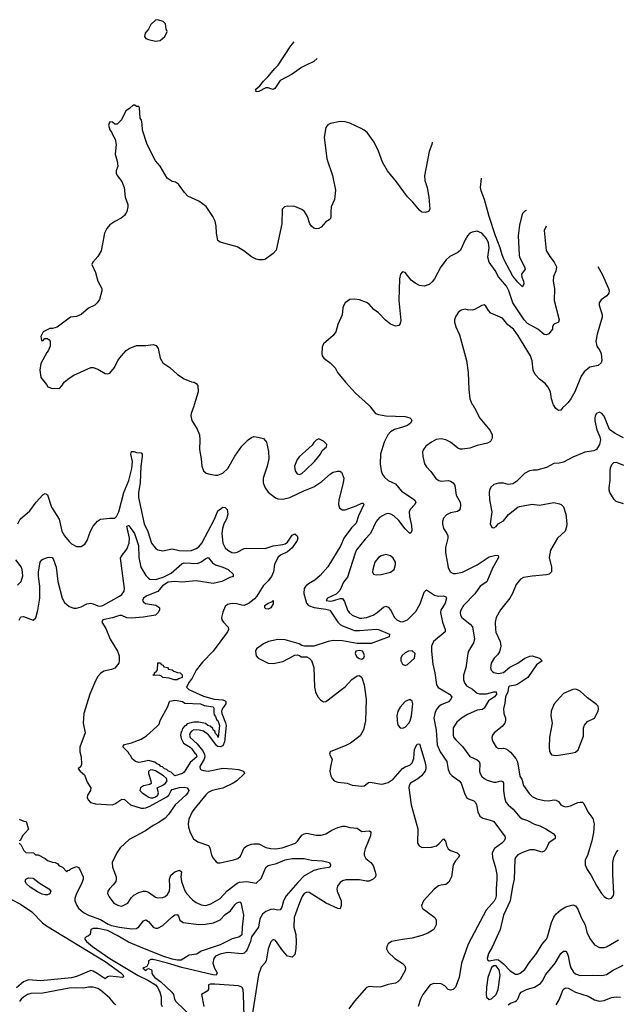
# Model space of a CAD drawing. Header units: inches. Extents: x 1173000 to 1307049, y 522583 to 678455.
# Tile 355 of 617: x 1297617 to 1302591, y 555008 to 563209. Entities that reach past the tile are written whole.
import ezdxf

# ---------------------------------------------------------------- set-up
doc = ezdxf.new("R2010")
doc.units = ezdxf.units.IN
doc.header["$MEASUREMENT"] = 0
for name, color, linetype in [('B2595', 7, 'Continuous'), ('B2596', 7, 'Continuous'), ('B3505', 7, 'Continuous'), ('B3506', 7, 'Continuous')]:
    doc.layers.add(name, color=color, linetype=linetype)

msp = doc.modelspace()

# ---------------------------------------------------------------- linework, layer by layer
at = {"layer": 'B2595', "color": 5}
for points, elevation in [([(1299073.3, 560000), (1299070.2, 559989.8), (1299046, 559930), (1299044.2, 559910), (1299053.7, 559870), (1299098.4, 559798.4), (1299115.8, 559750), (1299119.5, 559710), (1299115.3, 559630), (1299130.4, 559550), (1299135.8, 559490), (1299150, 559450.8), (1299171.8, 559431.8), (1299202.2, 559422.2), (1299250, 559415.2), (1299270, 559416.6), (1299310, 559432.6), (1299351.6, 559470), (1299410, 559572.7), (1299470, 559658), (1299523.6, 559710), (1299550, 559728.5), (1299570, 559736.3), (1299590, 559734.8), (1299650, 559721), (1299674.8, 559690), (1299691.9, 559611.9), (1299693.7, 559550), (1299680.3, 559490), (1299646.3, 559390), (1299646, 559350), (1299663.1, 559310), (1299690, 559274.4), (1299750, 559227), (1299770, 559218), (1299810, 559214.9), (1299870, 559228.1), (1299992.5, 559287.5), (1300000, 559290.5)], 1020), ([(1297601.5, 559010), (1297622, 559050), (1297702, 559118), (1297755.4, 559190), (1297810, 559250.4), (1297830, 559261.3), (1297850.2, 559250.2), (1297883.8, 559150), (1297945.7, 559050), (1297968.3, 558950), (1297990, 558910.4), (1298030, 558861.6), (1298050, 558843.8), (1298090, 558820.5), (1298130, 558820.5), (1298159.4, 558840.6), (1298178.7, 558870), (1298207.6, 558950), (1298229.6, 558990), (1298266.7, 559033.3), (1298292.6, 559047.4), (1298370, 559058), (1298410, 559057.8), (1298425.1, 559070), (1298443, 559110), (1298486.7, 559270), (1298527.4, 559370), (1298553.4, 559470), (1298556.9, 559530), (1298544.1, 559590), (1298550, 559612.2), (1298570, 559612.8), (1298590, 559604.4), (1298630, 559601.6), (1298638, 559590), (1298639.7, 559570), (1298627.5, 559490), (1298621.7, 559350), (1298607.8, 559270), (1298608.5, 559230), (1298656.3, 559010), (1298686, 558946), (1298717.3, 558850), (1298750, 558806.7), (1298770, 558793.7), (1298810, 558784.9), (1298890, 558802.3), (1298946.7, 558786.7), (1299010, 558785.3), (1299051.2, 558788.8), (1299090, 558803.7), (1299110, 558818.3), (1299136.7, 558850), (1299240.2, 559050), (1299270, 559117.3), (1299310, 559148.4), (1299330, 559146), (1299346, 559130), (1299351.4, 559090), (1299342.3, 559050), (1299320.2, 559010), (1299307.7, 558970), (1299303.7, 558930), (1299311.6, 558850), (1299330, 558809.2), (1299351.6, 558790), (1299386.4, 558770), (1299410, 558768), (1299430, 558773.7), (1299490, 558804.7), (1299510, 558808.3), (1299664.3, 558804.3), (1299730, 558825.4), (1299810, 558838), (1299830, 558843.6), (1299850, 558856.3), (1299890, 558915.1), (1299910, 558927.1), (1299931.2, 558910), (1299936.3, 558890), (1299932.1, 558870), (1299888.3, 558810), (1299850, 558775.8), (1299791.8, 558750), (1299768.3, 558730), (1299742.8, 558670), (1299733.8, 558610), (1299715.6, 558570), (1299690, 558534.9), (1299646.4, 558493.6), (1299593.8, 558406.2), (1299575.5, 558384.5), (1299530, 558348.4), (1299490, 558329.7), (1299470, 558331.2), (1299424.9, 558344.9), (1299390, 558346.6), (1299350, 558337.8), (1299330, 558320.5), (1299310, 558274.5), (1299300.2, 558230), (1299303.8, 558210), (1299315.9, 558190), (1299354.4, 558150), (1299357.1, 558130), (1299349, 558110), (1299230.7, 557949.3), (1299141.3, 557858.7), (1299088.5, 557791.5), (1299056.7, 557723.3), (1299030.6, 557690), (1299007.4, 557650), (1299028.5, 557630), (1299150, 557574.9), (1299239.1, 557550), (1299310, 557542.9), (1299330, 557536.5), (1299336.3, 557530), (1299337.3, 557510), (1299309.2, 557470.8), (1299301, 557450), (1299301.8, 557430), (1299333.5, 557353.5), (1299337.5, 557330), (1299325.4, 557194.6), (1299310, 557161), (1299290, 557151.1), (1299270, 557154.3), (1299260.6, 557160.6), (1299191.3, 557251.3), (1299150, 557281.7), (1299112.5, 557292.5), (1299070, 557293.5), (1299050, 557284.2), (1299037.4, 557270), (1299031.8, 557250), (1299039, 557230), (1299098.2, 557178.2), (1299140.8, 557120.8), (1299157.9, 557090), (1299160.3, 557070), (1299155.8, 557050), (1299120.5, 556990), (1299121.9, 556970), (1299130, 556962.1), (1299150, 556954.6), (1299190, 556948.4), (1299310, 556974.9), (1299390, 556970.3), (1299442.3, 556962.3), (1299484.7, 556950), (1299493, 556930), (1299427.6, 556870), (1299396.5, 556850), (1299310.5, 556809.5), (1299222, 556790), (1299190, 556771.2), (1299170, 556752.9), (1299068.7, 556631.3), (1299056, 556610), (1299028.9, 556550), (1299022, 556510), (1299023.8, 556483.8), (1299038.3, 556438.3), (1299065.7, 556385.7), (1299102, 556362), (1299190.4, 556330), (1299201.3, 556310), (1299217, 556250), (1299230, 556225.5), (1299255.4, 556195.4), (1299270, 556187), (1299290, 556185.7), (1299399, 556210), (1299436.4, 556223.6), (1299457, 556243), (1299490, 556312), (1299511.6, 556328.4), (1299550, 556340.7), (1299570, 556345), (1299610, 556343.9), (1299670, 556314.7), (1299710, 556305.6), (1299750, 556302.5), (1299806, 556310), (1299917.7, 556350), (1299934.3, 556365.7), (1299970, 556416.1), (1299990, 556429), (1300000, 556431)], 980), ([(1300000, 559614.3), (1299950, 559569.7), (1299930, 559544.7), (1299909.3, 559490), (1299912.7, 559452.7), (1299930, 559426.4), (1299950, 559421.7), (1299970, 559428), (1300000, 559457.2)], 1040), ([(1297612.7, 558207.3), (1297622.9, 558230), (1297630, 558236.4), (1297650, 558238.9), (1297730, 558206.3), (1297752.9, 558227.1), (1297770, 558290.6), (1297785.7, 558390), (1297785.9, 558490), (1297773.4, 558570), (1297773.4, 558610), (1297788.6, 558690), (1297801.5, 558710), (1297810, 558715.4), (1297850, 558729.6), (1297870, 558732), (1297888.4, 558728.4), (1297898, 558718), (1297921.5, 558650), (1297936.4, 558530), (1297971.1, 558391.1), (1297990, 558354.9), (1298030, 558321.3), (1298070, 558308.5), (1298090, 558307), (1298130, 558318), (1298177.1, 558342.9), (1298210, 558349.1), (1298230, 558344.9), (1298270, 558325.8), (1298290, 558324.7), (1298310, 558331), (1298450, 558406.6), (1298470, 558421.5), (1298489.8, 558450), (1298491.1, 558470), (1298457.3, 558722.7), (1298462.7, 558737.3), (1298510, 558798.9), (1298529.9, 558850), (1298532.7, 558890), (1298509.9, 558990), (1298523.3, 558996.7), (1298530, 558997.1), (1298538, 558978), (1298575.4, 558930), (1298609, 558830), (1298610.6, 558730), (1298628.6, 558648.6), (1298670, 558580.3), (1298690, 558557.8), (1298703.8, 558550), (1298750, 558546), (1298815, 558565), (1298880.6, 558599.4), (1298970, 558676.3), (1298990, 558683.8), (1299099.4, 558680.6), (1299130, 558693.5), (1299170, 558722.3), (1299190, 558728.2), (1299226, 558686), (1299249.3, 558669.3), (1299310.8, 558650), (1299356.3, 558630), (1299398, 558590), (1299398, 558570), (1299370, 558562.9), (1299302.8, 558530), (1299230, 558512.8), (1299090, 558535.6), (1298970, 558523.7), (1298910, 558530.9), (1298856.5, 558523.5), (1298807.1, 558492.9), (1298770, 558447.6), (1298678.5, 558410), (1298650.3, 558390), (1298640.8, 558370), (1298650, 558357), (1298667.5, 558347.5), (1298752.5, 558332.5), (1298776.7, 558316.7), (1298782.8, 558310), (1298782.8, 558290), (1298770.8, 558270), (1298750, 558249.5), (1298647.3, 558232.7), (1298550, 558223.8), (1298510, 558227.8), (1298470, 558245.3), (1298450, 558247.1), (1298391.8, 558228.2), (1298310, 558209.7), (1298303.1, 558190), (1298336.7, 558136.7), (1298372.8, 558050), (1298433.7, 557950), (1298446, 557910), (1298448, 557872), (1298443.7, 557850), (1298412, 557808), (1298383.8, 557796.2), (1298317.7, 557782.3), (1298290, 557762), (1298270, 557738.4), (1298250, 557702.9), (1298201.1, 557590), (1298152.4, 557430), (1298146.2, 557350), (1298162.8, 557270), (1298119.7, 557150), (1298118.5, 557110), (1298130.2, 557069.8), (1298131.7, 557008.3), (1298126.8, 556990), (1298106, 556970), (1298121, 556950), (1298159.1, 556919.1), (1298178.9, 556858.9), (1298210.2, 556810), (1298208.7, 556790), (1298183.8, 556750), (1298180.5, 556730), (1298188, 556710), (1298207.3, 556690), (1298250, 556678.3), (1298389.8, 556670.2), (1298410, 556676.9), (1298470, 556717.1), (1298490, 556713.1), (1298541.7, 556670), (1298630, 556642.6), (1298650, 556640.6), (1298670, 556643.6), (1298701.8, 556658.2), (1298844.6, 556735.4), (1298860.2, 556750), (1298876.8, 556783.2), (1298890, 556797.8), (1298950, 556813.8), (1298990, 556816.5), (1299014, 556810), (1299026.9, 556790), (1299019.3, 556770), (1299002, 556750), (1298913.8, 556670), (1298858.6, 556590), (1298830, 556558.9), (1298778.6, 556521.4), (1298730, 556497.1), (1298667.3, 556452.7), (1298530, 556379.9), (1298454.7, 556310), (1298427.6, 556270), (1298389, 556190), (1298391.6, 556150), (1298421.2, 556070), (1298422.8, 556050), (1298418, 556030), (1298398.1, 556001.9), (1298365.7, 555970), (1298352.2, 555950), (1298350.4, 555930), (1298362.2, 555902.2), (1298402, 555850), (1298441, 555830), (1298470, 555825.3), (1298518.4, 555850), (1298546.6, 555893.4), (1298570, 555918), (1298610, 555938.2), (1298650, 555951.1), (1298670, 555951.1), (1298690, 555943.2), (1298750, 555900.2), (1298770, 555894.5), (1298810, 555897.1), (1298830, 555905.8), (1298850, 555921.5), (1298866.2, 555950), (1298869.1, 555990), (1298865.4, 556050), (1298876.4, 556083.6), (1298910, 556111.3), (1298950, 556124.9), (1298966.4, 556110), (1298962.3, 556070), (1298966.8, 556030), (1298993.7, 555953.7), (1299007.6, 555930), (1299059.3, 555879.3), (1299090, 555855.9), (1299130, 555837.6), (1299170, 555832.2), (1299210, 555843.5), (1299289.7, 555890), (1299347.5, 555952.5), (1299430, 556017.6), (1299450, 556024.4), (1299510, 556029.4), (1299590, 556018), (1299630, 556056.4), (1299670, 556146.7), (1299690, 556164.4), (1299759.4, 556180.6), (1299831.8, 556210), (1299890, 556221.2), (1299990, 556222), (1300000, 556219.8)], 960), ([(1297600.6, 558499.4), (1297629.8, 558530.2), (1297642.5, 558577.5), (1297638.5, 558630), (1297630, 558653), (1297585.1, 558710)], 980), ([(1300000, 558487.3), (1299989.4, 558470), (1299986, 558430), (1300000, 558378.7)], 1020), ([(1300000, 557991.8), (1299991.9, 557991.9), (1299970, 557997.2), (1299948.7, 558010), (1299830, 558042.3), (1299770, 558047.7), (1299690.8, 558030), (1299650.6, 558010), (1299590.6, 557970), (1299582.4, 557950), (1299590, 557911.3), (1299606.8, 557890), (1299690, 557848), (1299730, 557846), (1299810, 557863.1), (1299910, 557914.8), (1299930, 557918), (1299950, 557914), (1299962.8, 557902.8), (1300000, 557901.4)], 1020), ([(1297614, 556550), (1297652, 556532), (1297670.8, 556530), (1297690, 556468), (1297642, 556410), (1297623.6, 556376.4), (1297614, 556370)], 940), ([(1297614, 556350), (1297630, 556334), (1297652, 556290), (1297670, 556272), (1297734, 556270), (1297750, 556254), (1297771.6, 556251.6), (1297830, 556222), (1297850, 556204.7), (1297890, 556191.3), (1297914, 556190), (1297936.9, 556176.9), (1297944.7, 556164.7), (1297974, 556150), (1298010, 556112), (1298018, 556122), (1298030, 556124.9), (1298042.8, 556137.2), (1298090, 556154.9), (1298106.8, 556146.8), (1298115.9, 556135.9), (1298146.3, 556070), (1298147.9, 556050), (1298132.6, 556010), (1298090, 555932), (1298078, 555890), (1298077.8, 555870), (1298093.8, 555830), (1298108, 555810), (1298150, 555772.3), (1298190, 555751), (1298290, 555715.1), (1298355.8, 555675.8), (1298384.2, 555664.2), (1298449.2, 555649.2), (1298550, 555636.3), (1298590, 555638.9), (1298610, 555652.6), (1298650, 555704.2), (1298670, 555710.3), (1298690, 555697.6), (1298729.4, 555649.4), (1298750, 555641.5), (1298770, 555643.2), (1298810, 555663.2), (1298890, 555737.8), (1298910, 555752.9), (1298930, 555757), (1298942.6, 555742.6), (1298952.9, 555710), (1298980.7, 555690), (1299110, 555671.6), (1299165.1, 555674.9), (1299233.1, 555686.9), (1299287.9, 555712.1), (1299330, 555754.6), (1299374.5, 555785.5), (1299410, 555837.6), (1299424.7, 555850), (1299450, 555862.6), (1299457.3, 555857.3), (1299464.2, 555844.2), (1299483.8, 555750), (1299471, 555650), (1299470, 555586.4), (1299450, 555569.2), (1299390, 555553.9), (1299290, 555503.4), (1299130.3, 555450), (1299094.4, 555425.6), (1299030, 555418.5), (1298963.3, 555376.7), (1298930, 555374.6), (1298890, 555383.1), (1298809.9, 555410), (1298623.6, 555483.6), (1298525, 555525), (1298430, 555581.5), (1298350, 555621.4), (1298270, 555639.7), (1298230, 555638), (1298210.8, 555630), (1298204.9, 555590), (1298190, 555577), (1298170.4, 555569.6), (1298161.7, 555558.3), (1298160.3, 555550), (1298175.8, 555530), (1298223.7, 555490), (1298370, 555389.8), (1298606.5, 555246.5), (1298685.7, 555210), (1298749.3, 555170), (1298766.4, 555150), (1298785.3, 555110), (1298796.3, 555070), (1298798.1, 555010), (1298806.3, 554990)], 940), ([(1300000, 556082.4), (1299990, 556076.8), (1299936.8, 556023.2), (1299838, 555910), (1299817.1, 555870), (1299802.1, 555817.9), (1299790, 555793.6), (1299770, 555792), (1299730, 555800.5), (1299710, 555798.1), (1299670, 555781.8), (1299640.4, 555759.6), (1299619.1, 555720.9), (1299608, 555650), (1299550, 555569), (1299541.3, 555530), (1299514.8, 555465.2), (1299506.9, 555450), (1299490, 555433.1), (1299470, 555429), (1299350, 555438.1), (1299290, 555426.7), (1299250.1, 555409.9), (1299236.1, 555390), (1299228.9, 555350), (1299241.2, 555310), (1299263.5, 555270), (1299256.3, 555250), (1299227.8, 555252.2), (1298970, 555314.4), (1298849.3, 555350.7), (1298730, 555380.3), (1298710, 555380.5), (1298690.6, 555370), (1298690.4, 555349.6), (1298676.1, 555323.9), (1298645.5, 555310), (1298670, 555288.2), (1298679.1, 555300.9), (1298690, 555305.3), (1298715.3, 555295.3), (1298720.3, 555290), (1298718, 555270), (1298726.7, 555250), (1298743.3, 555230), (1298794.3, 555194.3), (1298886.4, 555110), (1298899.5, 555090), (1298906.8, 555050), (1298918.2, 555030), (1299058.8, 554898.8)], 960), ([(1297550, 555879.7), (1297623, 555843), (1297719.2, 555779.2), (1297806.6, 555686.6), (1297841.1, 555661.1), (1298330, 555364), (1298459.8, 555270), (1298480.7, 555250), (1298482, 555238), (1298474, 555230), (1298370, 555242.5), (1298350, 555235.6), (1298330, 555220.7), (1298264.8, 555264.8), (1298230, 555283.5), (1298210, 555288.8), (1298090, 555238.5), (1298050, 555227.2), (1297790, 555202.3), (1297690, 555210.9), (1297650, 555194.5), (1297590, 555145.3)], 920), ([(1300000, 555935.8), (1299990, 555929.6), (1299973, 555907), (1299950, 555854), (1299905.4, 555730), (1299903.2, 555650), (1299920.2, 555590), (1299922.6, 555530), (1299920.2, 555470), (1299910, 555424), (1299890, 555399.3), (1299850, 555407.6), (1299810, 555453), (1299750, 555540.7), (1299730, 555547), (1299710, 555529.3), (1299688.2, 555470), (1299671.3, 555370), (1299660.8, 555350), (1299630, 555316.8), (1299607.1, 555252.9), (1299530, 554759)], 980), ([(1298422.3, 555002.3), (1298409.4, 555009.4), (1298370, 555058.5), (1298290, 555126.6), (1298270, 555138.9), (1298230, 555150.5), (1298190, 555151.1), (1298150, 555142.4), (1298090, 555145), (1298030, 555141.6), (1297810, 555100.2), (1297710, 555098.2), (1297683.7, 555090), (1297650, 555068.5), (1297629.1, 555050), (1297615.8, 555030)], 940), ([(1299488.3, 554910), (1299484.1, 555090), (1299479.3, 555130), (1299469.5, 555149.5), (1299441.1, 555161.1), (1299244, 555176), (1299205.1, 555174.9), (1299190.8, 555170), (1299190.6, 555130), (1299181.3, 555118.7), (1299134, 555090), (1299153.7, 554990)], 980)]:
    msp.add_lwpolyline(points, dxfattribs=dict(at, elevation=elevation))
for points, elevation in [([(1299690, 558299.6), (1299670, 558302.9), (1299662, 558310), (1299661.3, 558330), (1299687.6, 558350), (1299719.4, 558360.6), (1299730.9, 558370.9), (1299730, 558342.9), (1299710, 558309.5)], 980), ([(1298930, 557709.8), (1298906, 557710), (1298863.2, 557723.2), (1298810.4, 557729.6), (1298800.2, 557740.2), (1298785.4, 557745.4), (1298728, 557750), (1298742, 557758), (1298741.2, 557770), (1298758.4, 557781.6), (1298765.8, 557794.2), (1298770, 557851.3), (1298792.7, 557852.7), (1298798, 557838), (1298812.7, 557832.7), (1298818, 557818), (1298850, 557814), (1298858, 557798), (1298890, 557794), (1298903.6, 557783.6), (1298932.7, 557772.7), (1298954, 557770), (1298974, 557750), (1298971.1, 557748.9), (1298973, 557730), (1298940.5, 557719.5)], 960), ([(1299272, 557230), (1299266.3, 557246.3), (1299250, 557264.5), (1299243.8, 557283.8), (1299230, 557294), (1299226.4, 557306.4), (1299205.7, 557325.7), (1299187.3, 557330), (1299166.5, 557346.5), (1299110, 557358), (1299070, 557358), (1299014.7, 557345.3), (1299002.8, 557330), (1298993.4, 557326.6), (1298974.3, 557305.7), (1298970, 557284), (1298963.8, 557276.2), (1298959.3, 557250), (1298962.4, 557222.4), (1298982.3, 557182.3), (1299039.1, 557150), (1299050, 557139.1), (1299078.4, 557098.4), (1299090, 557092), (1299093.7, 557070), (1299039.3, 557020.7), (1298990, 556942.7), (1298974.8, 556930), (1298910, 556909.8), (1298880.5, 556940.5), (1298859.3, 556950), (1298844.2, 556964.2), (1298826, 556970), (1298807, 556987), (1298793.2, 556990), (1298783.5, 557003.5), (1298761.2, 557010), (1298744.7, 557024.7), (1298690, 557038), (1298630, 557023.6), (1298610, 557022.9), (1298582.7, 557030), (1298559.3, 557050), (1298540.7, 557080.7), (1298529.7, 557090), (1298524.2, 557104.2), (1298490, 557137.2), (1298480.9, 557150), (1298481.5, 557158.5), (1298490, 557170.8), (1298550, 557186), (1298630, 557216), (1298676, 557244), (1298759.5, 557320.5), (1298779.3, 557340.7), (1298790, 557372), (1298852.5, 557487.5), (1298865.2, 557530), (1298870, 557533), (1298910, 557540.5), (1298930, 557538.4), (1298974.8, 557530), (1298994.9, 557514.9), (1299124.7, 557510), (1299155.6, 557495.6), (1299230, 557486), (1299235.3, 557475.3), (1299235.1, 557435.1), (1299239.3, 557419.3), (1299250, 557406), (1299258.8, 557378.8), (1299270, 557370.4), (1299282, 557330)], 960), ([(1298710, 556959.9), (1298692.1, 556950), (1298691.2, 556930), (1298711.2, 556868.8), (1298714, 556846), (1298702, 556838), (1298650, 556826.8), (1298624, 556810), (1298619.1, 556790), (1298639.5, 556770), (1298694, 556734), (1298707.6, 556727.6), (1298730, 556727.7), (1298750, 556735.3), (1298769.2, 556750), (1298774.9, 556770), (1298764.7, 556810), (1298810, 556832), (1298832.8, 556850), (1298845.6, 556870), (1298840.9, 556890), (1298817.6, 556910), (1298750, 556952.2), (1298730, 556959.2)], 980), ([(1297850, 555920.7), (1297830, 555920.9), (1297806.3, 555926.3), (1297765.6, 555945.6), (1297704.7, 555984.7), (1297675.6, 556010), (1297664.4, 556030), (1297669.7, 556050), (1297690, 556060.1), (1297730, 556058.8), (1297779.4, 556019.4), (1297860.3, 555970), (1297875.8, 555950), (1297870, 555928.2)], 920)]:
    msp.add_lwpolyline(points, close=True, dxfattribs=dict(at, elevation=elevation))
at = {"layer": 'B2596', "color": 5, "elevation": 1020}
msp.add_lwpolyline([(1298770, 563209), (1298750, 563204), (1298711.3, 563170), (1298691.3, 563130), (1298663.5, 563096.5), (1298658.8, 563070), (1298670, 563051.3), (1298690, 563042.8), (1298750, 563031), (1298790, 563036), (1298828.7, 563070), (1298846, 563110), (1298838, 563130), (1298833.6, 563173.6), (1298812.9, 563192.9)], close=True, dxfattribs=at)
at = {"layer": 'B2596', "color": 5}
for points, elevation in [([(1300000, 562826.6), (1299966.7, 562810), (1299890, 562754.8), (1299790, 562701.8), (1299744, 562636), (1299730, 562628.9), (1299710, 562631.9), (1299690, 562642.3), (1299670, 562642.3), (1299610, 562611.3), (1299587.9, 562607.9), (1299586.4, 562630), (1299620.8, 562659.2), (1299650, 562698.3), (1299690, 562737), (1299740.4, 562799.6), (1299771, 562830), (1299878.7, 562990), (1299906, 563023.4)], 980), ([(1300000, 561597.1), (1299991.6, 561610), (1299970, 561628), (1299910, 561653.7), (1299850, 561656.4), (1299824, 561650), (1299807, 561630), (1299802.4, 561510), (1299754.8, 561290), (1299730, 561262), (1299665.4, 561214.6), (1299648.4, 561208.4), (1299611.6, 561208.4), (1299590, 561214), (1299550, 561234), (1299484.9, 561284.9), (1299430, 561318.4), (1299290, 561355.1), (1299270, 561369.3), (1299257.6, 561430), (1299254.7, 561490), (1299247.3, 561530), (1299227.6, 561570), (1299172, 561652), (1299110, 561696.9), (1299019.7, 561739.7), (1298991.6, 561770), (1298940.2, 561840.2), (1298915.5, 561855.5), (1298890, 561861.2), (1298846, 561890), (1298789.3, 561990), (1298750, 562034), (1298680.9, 562170), (1298642, 562290), (1298639, 562341), (1298632.1, 562372.1), (1298622, 562390), (1298615.3, 562475.3), (1298610, 562486), (1298590, 562486), (1298576.4, 562496.4), (1298563.6, 562496.4), (1298534, 562470), (1298502, 562450), (1298465.4, 562374.6), (1298436.9, 562343.1), (1298430, 562338), (1298410, 562338), (1298390, 562355.3), (1298370, 562358), (1298358.8, 562330), (1298370, 562292), (1298386, 562270), (1298390, 562254), (1298413.7, 562213.7), (1298422.8, 562170), (1298413.4, 562090), (1298430.8, 562030), (1298436, 561990), (1298422.8, 561950), (1298422.8, 561930), (1298431, 561910), (1298470, 561862), (1298487.3, 561810), (1298496.3, 561730), (1298519.1, 561670), (1298519.1, 561650), (1298510.6, 561610), (1298490, 561579), (1298463.5, 561556.5), (1298410, 561529), (1298370, 561499.3), (1298344, 561470), (1298325.5, 561430), (1298296.7, 561283.3), (1298270, 561235.3), (1298226, 561190), (1298218, 561170), (1298250, 561102), (1298270, 561032), (1298301, 560970), (1298301, 560950), (1298282, 560878), (1298264.7, 560850), (1298244.7, 560830), (1298190, 560805.2), (1298130, 560754), (1298090, 560737.2), (1298042, 560730), (1297930, 560649), (1297890, 560638), (1297870, 560638), (1297814, 560610), (1297794, 560570), (1297798, 560538), (1297810, 560534), (1297827.3, 560552.7), (1297850, 560554), (1297863.6, 560543.6), (1297871.3, 560530), (1297871, 560491), (1297856, 560450), (1297844, 560436), (1297794.4, 560345.6), (1297786, 560290), (1297794.8, 560230), (1297841, 560170), (1297850.8, 560150.8), (1297890, 560136), (1297910, 560141), (1297950, 560138), (1297970, 560158), (1297989.6, 560190.4), (1298030, 560224), (1298070, 560247.3), (1298210, 560310.7), (1298230, 560310.8), (1298270, 560298.8), (1298330, 560262), (1298350, 560258), (1298370, 560264.7), (1298409.3, 560310.7), (1298437, 560370), (1298467.3, 560410), (1298506.5, 560453.5), (1298530.8, 560469.2), (1298590, 560494.6), (1298670, 560495.8), (1298730, 560503.8), (1298755.6, 560495.6), (1298772.4, 560470), (1298788.7, 560388.7), (1298812.2, 560352.2), (1298870, 560312.7), (1298933.1, 560253.1), (1298990, 560218.9), (1299050, 560194), (1299072, 560190), (1299090, 560178), (1299102, 560162), (1299106.8, 560110), (1299073.3, 560000)], 1020)]:
    msp.add_lwpolyline(points, dxfattribs=dict(at, elevation=elevation))
at = {"layer": 'B3505', "color": 5}
for points, elevation in [([(1300524.9, 560000), (1300532.8, 559992.8), (1300584, 559930), (1300610, 559919.3), (1300670.3, 559910.3), (1300830, 559904.2), (1300870, 559892.4), (1300881.6, 559881.6), (1300887.7, 559870), (1300878, 559850), (1300850.4, 559830), (1300810, 559814), (1300743.1, 559796.9), (1300710, 559776.2), (1300685.5, 559750), (1300655.2, 559690), (1300624.2, 559590), (1300622.3, 559510), (1300630.2, 559450), (1300641.6, 559421.6), (1300657.5, 559397.5), (1300690, 559372.1), (1300750, 559341.7), (1300801.4, 559281.4), (1300890, 559224.6), (1300908.5, 559210), (1300919.5, 559190), (1300910.4, 559170), (1300871.8, 559130), (1300863.6, 559110), (1300866, 559070), (1300882.9, 558997.1), (1300885.8, 558954.2), (1300882, 558938), (1300870, 558929.3), (1300830, 558969.6), (1300778.7, 559038.7), (1300736.5, 559076.5), (1300711.4, 559091.4), (1300690, 559094.8), (1300668.3, 559091.7), (1300617.2, 559062.8), (1300588, 559030), (1300541.5, 558930), (1300497.2, 558882.8), (1300426, 558794), (1300413.3, 558766.7), (1300350, 558566), (1300317, 558523), (1300285.1, 558454.9), (1300254.9, 558425.1), (1300183.8, 558390), (1300173.4, 558370), (1300210, 558365.9), (1300237.2, 558370), (1300290, 558389.1), (1300310, 558387.2), (1300324.2, 558364.2), (1300350, 558292), (1300364.7, 558270), (1300390, 558248.6), (1300450, 558224.8), (1300470, 558223.3), (1300509.4, 558230), (1300564.7, 558250), (1300597.2, 558270), (1300650, 558315.6), (1300670, 558323.6), (1300690, 558315.6), (1300710, 558294.6), (1300743.5, 558230), (1300760.3, 558210), (1300790, 558195), (1300810, 558194.5), (1300850, 558211.1), (1300919.1, 558280.9), (1300957.3, 558342.7), (1300990, 558441), (1301010, 558458.8), (1301076.7, 558416.7), (1301110, 558408.5), (1301150.4, 558410.4), (1301170, 558401), (1301174.4, 558390), (1301165.5, 558350), (1301129.5, 558290.5), (1301125.7, 558270), (1301142.6, 558190), (1301165.4, 558130), (1301163.6, 558110), (1301067.3, 558030), (1301051.2, 557990), (1301051.2, 557950), (1301061.5, 557841.5), (1301079.5, 557770), (1301093.1, 557670), (1301106.8, 557646.8), (1301202, 557590), (1301219.3, 557570), (1301212.4, 557550), (1301193.2, 557526.8), (1301130, 557501.7), (1301110, 557486.8), (1301090, 557460.7), (1301077.1, 557430), (1301071.2, 557390), (1301090.6, 557290), (1301097.5, 557170), (1301123.2, 557110), (1301178.6, 557030), (1301190, 556962.8), (1301203.6, 556930), (1301222.4, 556910), (1301282.4, 556870), (1301297.6, 556850), (1301325.8, 556765.8), (1301342.4, 556730), (1301358.3, 556718.3), (1301402.8, 556702.8), (1301418.4, 556690), (1301426.7, 556670), (1301437.6, 556610), (1301454.4, 556574.4), (1301477.8, 556557.8), (1301550, 556539.6), (1301570.4, 556530), (1301664.1, 556404.1), (1301666, 556390), (1301657, 556370), (1301638, 556350), (1301575.1, 556304.9), (1301557.1, 556270), (1301558.3, 556230), (1301584.9, 556144.9), (1301595.7, 556090), (1301596.6, 556050), (1301589.4, 555970), (1301590.7, 555910), (1301585.3, 555890), (1301571.8, 555868.2), (1301507.2, 555792.8), (1301355.3, 555510), (1301302, 555350), (1301280.2, 555230), (1301251.1, 555150), (1301232.6, 555130), (1301210, 555124.5), (1301189.9, 555129.9), (1301162.2, 555162.2), (1301130, 555177.8), (1301070, 555181.5), (1301040.5, 555170), (1300979.5, 555090), (1300959.5, 555050), (1300938.4, 554990)], 1040), ([(1301394, 560000), (1301410, 559976), (1301452.7, 559890), (1301536.4, 559790), (1301548.2, 559770), (1301555.5, 559750), (1301555.9, 559724.1), (1301543, 559697), (1301517.7, 559682.3), (1301430, 559661.7), (1301370, 559640.5), (1301310, 559631.2), (1301290, 559631.3), (1301270, 559639.7), (1301209.5, 559690), (1301170, 559710.9), (1301130, 559717.2), (1301090, 559712.1), (1301050, 559691.2), (1301004.5, 559655.5), (1300984.4, 559630), (1300975.8, 559610), (1300977.1, 559570), (1300993, 559510), (1301010, 559484), (1301046, 559446), (1301086.7, 559386.7), (1301111.3, 559370), (1301130, 559366), (1301190, 559370.3), (1301210, 559365.5), (1301232.6, 559350), (1301245.8, 559330), (1301256.9, 559250), (1301288.5, 559190), (1301293.7, 559170), (1301290, 559135.3), (1301279, 559121), (1301267.3, 559112.7), (1301210, 559100.9), (1301175.3, 559084.7), (1301150, 559056.2), (1301141.8, 559030), (1301141.6, 559010), (1301151, 558971), (1301178.9, 558930), (1301186.5, 558910), (1301185.5, 558890), (1301166.6, 558813.4), (1301167.1, 558770), (1301190, 558646), (1301205.7, 558610), (1301230, 558596.9), (1301250, 558596.1), (1301310, 558607.5), (1301430.4, 558669.6), (1301530, 558734), (1301588.2, 558748.2), (1301606, 558746), (1301608, 558730), (1301559.4, 558640.6), (1301512.2, 558527.8), (1301455.6, 558490), (1301413.2, 558426.8), (1301316.1, 558330), (1301294, 558290), (1301289.2, 558270), (1301292.2, 558250), (1301304.4, 558230), (1301373.7, 558173.7), (1301391.6, 558151.6), (1301410.2, 558050), (1301401.2, 558018.8), (1301360.3, 557950), (1301354, 557930), (1301337.2, 557810), (1301318.4, 557750), (1301317.8, 557710), (1301325.1, 557685.1), (1301341.4, 557661.4), (1301391.8, 557631.8), (1301430, 557599.3), (1301450, 557593), (1301510, 557592.8), (1301570, 557610.7), (1301590, 557610.2), (1301591.4, 557590), (1301575.9, 557570), (1301525.4, 557534.6), (1301490, 557475.2), (1301475.6, 557464.4), (1301430, 557458.5), (1301350, 557421.3), (1301300.3, 557390), (1301261.8, 557358.2), (1301232.2, 557310), (1301230.3, 557250), (1301237.6, 557230), (1301252.2, 557210), (1301310, 557154.6), (1301370, 557071.5), (1301430, 557042.8), (1301447.4, 557030), (1301454.2, 557010), (1301451.1, 556950), (1301455.9, 556930), (1301470, 556906.7), (1301489.6, 556889.6), (1301515.8, 556875.8), (1301570, 556856.8), (1301590, 556856.8), (1301630, 556868.5), (1301644.1, 556864.1), (1301651.2, 556851.2), (1301651.2, 556790), (1301658.5, 556730), (1301671.6, 556691.6), (1301688.9, 556670), (1301732.3, 556632.3), (1301786.8, 556566.8), (1301810, 556551.4), (1301850, 556538.2), (1301910, 556508), (1301954, 556494), (1302003.8, 556470), (1302064.7, 556430), (1302081, 556410), (1302081, 556390), (1302030, 556352.3), (1302003.2, 556296.8), (1301990, 556282.6), (1301970, 556276), (1301910, 556294.3), (1301870, 556294.1), (1301802.4, 556270), (1301770, 556251.9), (1301751.5, 556230), (1301746, 556214), (1301740.2, 556050), (1301725.4, 555990), (1301705.8, 555870), (1301651.1, 555750), (1301624.3, 555630), (1301555.7, 555484.3), (1301525.3, 555430), (1301514, 555390), (1301518.8, 555378.8), (1301530, 555370.8), (1301590, 555381.6), (1301610, 555377.6), (1301650, 555346), (1301707.2, 555287.2), (1301750, 555260.1), (1301770, 555259), (1301790, 555266.8), (1301830, 555298), (1301865.5, 555354.5), (1301927, 555430), (1301972.2, 555507.8), (1302008, 555550), (1302017.3, 555570), (1302049.8, 555690), (1302070, 555734.3), (1302090, 555760.2), (1302130, 555796), (1302170, 555818.9), (1302230, 555836.4), (1302250, 555827.3), (1302270, 555800.7), (1302299.2, 555730), (1302332.3, 555670), (1302345.8, 555610), (1302370, 555555.5), (1302410, 555503.8), (1302450, 555481.1), (1302490, 555480.3), (1302510, 555487.8), (1302610, 555546)], 1060), ([(1302169.2, 560000), (1302143.9, 559976.1), (1302130, 559957.2), (1302110, 559953.2), (1302086.6, 559970), (1302068.9, 560000)], 1060), ([(1302650, 559727.1), (1302581.7, 559761.7), (1302535.6, 559795.6), (1302490, 559906.6), (1302470, 559929.4), (1302450, 559939.5), (1302424.9, 559930), (1302415.5, 559910), (1302413, 559890), (1302413.4, 559866.6), (1302428.2, 559791.8), (1302453.7, 559733.7), (1302458.4, 559710), (1302450.3, 559669.7), (1302426.8, 559630), (1302402.8, 559617.2), (1302330, 559606), (1302310, 559598.7), (1302230, 559566), (1302150, 559522.4), (1302114.5, 559514.5), (1302070, 559512.3), (1302010, 559478), (1301930, 559458), (1301896.9, 559456.9), (1301866.8, 559450), (1301824.9, 559430), (1301758, 559362), (1301730, 559342.7), (1301690, 559336.2), (1301650, 559347.3), (1301610, 559349.6), (1301570, 559338), (1301545.3, 559314.7), (1301534.4, 559290), (1301530.4, 559270), (1301534.4, 559210), (1301553.1, 559110), (1301540.7, 559010), (1301550, 558984.7), (1301559.8, 558979.8), (1301570, 558976), (1301590, 558986.8), (1301605.2, 559010), (1301650, 559034.6), (1301693.7, 559086.3), (1301771.5, 559148.5), (1301785.6, 559154.4), (1301890, 559174), (1301950, 559165.7), (1302070, 559186.3), (1302116.5, 559176.5), (1302130.7, 559170), (1302150.3, 559150.3), (1302170.3, 559090.3), (1302179, 559010), (1302175.9, 558984.1), (1302163.7, 558950), (1302101.3, 558890), (1302041.7, 558790), (1302030.3, 558730), (1302050.3, 558649.7), (1302050, 558609.4), (1302030.6, 558590), (1302010, 558583.9), (1301890, 558575), (1301818, 558562), (1301791.4, 558548.6), (1301755.4, 558504.6), (1301725.3, 558430), (1301703.1, 558390), (1301626.2, 558293.8), (1301590.2, 558230), (1301582.2, 558190), (1301583.2, 558130), (1301588, 558108), (1301623.2, 558030), (1301629.2, 557990), (1301617.1, 557942.9), (1301601, 557919), (1301572.2, 557890), (1301548.7, 557850), (1301541.3, 557810), (1301548, 557790), (1301558.7, 557778.7), (1301570.4, 557770.4), (1301610, 557764.2), (1301650, 557772.8), (1301703.1, 557816.9), (1301770, 557849.4), (1301830, 557890.2), (1301870, 557907.6), (1301890, 557909.3), (1301950.7, 557890), (1301972.7, 557870), (1301925.7, 557834.3), (1301855, 557730), (1301770, 557674.2), (1301750, 557665.3), (1301702.2, 557657.8), (1301692.8, 557650), (1301686.2, 557610), (1301667.4, 557570), (1301663.1, 557516.9), (1301650.5, 557470), (1301654.4, 557430), (1301667.8, 557390), (1301668, 557370), (1301661.3, 557350), (1301638.5, 557321.5), (1301573, 557270), (1301558.4, 557250), (1301552.4, 557230), (1301555.3, 557210), (1301564.6, 557190), (1301590, 557150.4), (1301610, 557137.6), (1301650, 557140.3), (1301670, 557136.5), (1301690, 557126), (1301710, 557109.1), (1301754.6, 557054.6), (1301766.6, 557026.6), (1301787.9, 556907.9), (1301803.7, 556883.7), (1301817.1, 556830), (1301863.5, 556763.5), (1301890, 556739), (1301930, 556718.2), (1301990, 556705.6), (1302030, 556702.9), (1302070, 556710.2), (1302090, 556709), (1302110, 556697), (1302130, 556668.7), (1302150, 556656.9), (1302170, 556653.6), (1302210, 556660.7), (1302270, 556689), (1302290, 556692.8), (1302310, 556691.6), (1302321.2, 556681.2), (1302354.6, 556610), (1302396.5, 556556.5), (1302407, 556510), (1302400.7, 556439.3), (1302388.4, 556370), (1302352.5, 556247.5), (1302330.7, 556210), (1302330.7, 556170), (1302347.3, 556130), (1302381.7, 556081.7), (1302430, 555990.8), (1302468.2, 555930), (1302490, 555904.9), (1302510, 555890.7), (1302530, 555887.7), (1302550, 555891), (1302567, 555913), (1302571.5, 555930), (1302561.7, 556090), (1302563.5, 556190), (1302569.7, 556230), (1302590, 556272.4), (1302607.3, 556292.7)], 1080), ([(1300000, 559457.2), (1300074.7, 559530), (1300125.2, 559590), (1300138.6, 559621.4), (1300176, 559650), (1300177.2, 559670), (1300150, 559699), (1300110, 559718), (1300090, 559708), (1300070, 559688), (1300055.9, 559664.1), (1300000, 559614.3)], 1040), ([(1302650, 559176.8), (1302590, 559197.1), (1302572.6, 559212.6), (1302538.3, 559270), (1302531.4, 559290), (1302530.6, 559310), (1302538.7, 559370), (1302539.4, 559450), (1302543.6, 559476.4), (1302555, 559505), (1302570, 559519.5), (1302590, 559522.6), (1302650, 559498)], 1080), ([(1300000, 559290.5), (1300070, 559318.1), (1300137, 559363), (1300210, 559427.1), (1300230, 559439.4), (1300268, 559448), (1300287.2, 559447.2), (1300299.2, 559439.2), (1300306.6, 559426.6), (1300320.3, 559390), (1300314.7, 559350), (1300277, 559210), (1300275.5, 559170), (1300284.2, 559144.2), (1300307.2, 559127.2), (1300330, 559126.5), (1300421.5, 559158.5), (1300470, 559183), (1300482, 559182), (1300487.3, 559170), (1300442.2, 559077.8), (1300423.8, 559016.2), (1300384.1, 558975.9), (1300318.7, 558890), (1300294.8, 558830), (1300187.2, 558652.8), (1300121.8, 558578.2), (1300078, 558542), (1300025.3, 558510), (1300001.6, 558490), (1300000, 558487.3)], 1020), ([(1300000, 558378.7), (1300007.8, 558350), (1300024.6, 558330), (1300072, 558312), (1300170, 558300.4), (1300202.6, 558290), (1300268.9, 558190), (1300290, 558170.1), (1300310, 558159.1), (1300410, 558122.2), (1300450, 558121.1), (1300590, 558133.7), (1300610, 558131), (1300699.5, 558090), (1300698, 558070), (1300547.4, 558012.6), (1300430, 558014.4), (1300310, 558035.1), (1300230, 558038.2), (1300189.8, 558030.2), (1300070, 557991.3), (1300000, 557991.8)], 1020), ([(1300000, 557901.4), (1300010, 557901), (1300030, 557891.3), (1300050.5, 557870.5), (1300070, 557812), (1300074.7, 557650), (1300082.8, 557610), (1300104.3, 557570), (1300124.2, 557544.2), (1300150, 557526.9), (1300170, 557531.3), (1300190, 557543.4), (1300301.7, 557630), (1300330, 557652.4), (1300387.1, 557712.9), (1300430, 557744.4), (1300450, 557746.6), (1300470, 557730.2), (1300488.5, 557670), (1300505.3, 557550), (1300500.9, 557370), (1300484.6, 557295.4), (1300456.7, 557243.3), (1300375.7, 557184.3), (1300336.5, 557163.5), (1300206.7, 557110), (1300201.5, 557090), (1300223.7, 557050), (1300208.5, 556990), (1300203.7, 556950), (1300212.2, 556910), (1300221.3, 556890), (1300239.1, 556870), (1300270, 556859.1), (1300348.5, 556848.5), (1300390, 556834), (1300470, 556824.2), (1300490, 556827.4), (1300525, 556855), (1300540.9, 556859.1), (1300630, 556842.7), (1300650, 556843.8), (1300690, 556856.3), (1300730, 556883.7), (1300810, 556971), (1300830, 556985), (1300870, 557001.1), (1300890, 557019.6), (1300903.8, 557056.2), (1300910, 557133), (1300930, 557173.4), (1300950, 557178.8), (1300996.1, 557030), (1301004.3, 556990), (1301003.5, 556970), (1300997.4, 556950), (1300967.5, 556910), (1300935.3, 556884.7), (1300875, 556850), (1300863.6, 556830), (1300860.6, 556810), (1300880.4, 556670), (1300937.8, 556470), (1300934.4, 556350), (1300946.5, 556326.5), (1300972.8, 556312.8), (1301050, 556316.5), (1301091.3, 556328.7), (1301114.1, 556345.9), (1301150, 556386.8), (1301166, 556366), (1301174.9, 556330), (1301190, 556303), (1301210, 556288.4), (1301264.7, 556270), (1301282.8, 556250), (1301274.9, 556230), (1301250, 556204.2), (1301232, 556170), (1301217.1, 556070), (1301195.5, 556024.5), (1301170, 556007.1), (1301130, 556001.3), (1301110, 555993.6), (1301073.1, 555966.9), (1300985.3, 555870), (1300966.4, 555830), (1300972.7, 555810), (1301079.3, 555730), (1301090, 555710.8), (1301088.7, 555670), (1301070, 555632.3), (1301020.2, 555599.8), (1300970, 555579.8), (1300890, 555558.7), (1300808.4, 555548.4), (1300717.3, 555530), (1300690, 555511.3), (1300678, 555490), (1300676.5, 555470), (1300690, 555441.6), (1300744.9, 555390), (1300806.7, 555350), (1300828.1, 555328.1), (1300834.9, 555310), (1300830.3, 555290), (1300790, 555214.5), (1300770, 555194.7), (1300750, 555184), (1300690, 555174), (1300630, 555152.1), (1300590, 555149.8), (1300530, 555155.1), (1300510, 555146.6), (1300410, 555034.5), (1300362, 554970)], 1020), ([(1300000, 556431), (1300010, 556432.9), (1300090, 556417.6), (1300130, 556416.5), (1300170, 556429.1), (1300220.9, 556459.1), (1300270, 556481.1), (1300310.4, 556490.4), (1300330, 556492.4), (1300370, 556480.3), (1300430, 556475.8), (1300470, 556446.3), (1300532.9, 556452.9), (1300544.4, 556444.4), (1300542.9, 556410), (1300496.8, 556303.2), (1300489.6, 556270), (1300490.1, 556250), (1300502.7, 556222.7), (1300544, 556190), (1300564.1, 556164.1), (1300581.6, 556110), (1300585.3, 556090), (1300583, 556070), (1300565.7, 556050), (1300530, 556034.1), (1300510, 556032.8), (1300450, 556043.6), (1300336.3, 556043.7), (1300310, 556035.7), (1300290, 556022.7), (1300267.2, 555992.8), (1300261.6, 555970), (1300264.3, 555950), (1300297.2, 555870), (1300298.8, 555830), (1300290, 555804.4), (1300270, 555806.5), (1300173.1, 555850), (1300030, 555939.2), (1300010, 555942), (1300000, 555935.8)], 980), ([(1300000, 556219.8), (1300050, 556208.7), (1300142.6, 556202.6), (1300199.1, 556190), (1300207.4, 556170), (1300206.6, 556153.4), (1300193.8, 556146.2), (1300123, 556137), (1300070, 556121.6), (1300000, 556082.4)], 960), ([(1301690, 555004.2), (1301710, 555017.2), (1301749.1, 555030.9), (1301760, 555040), (1301769.1, 555050.9), (1301785.9, 555094.1), (1301798.9, 555110), (1301843.6, 555130), (1301910, 555151.3), (1301958.3, 555181.7), (1301976, 555204), (1302004, 555256), (1302082.2, 555350), (1302128.5, 555431.5), (1302150, 555450.6), (1302170, 555450.8), (1302178, 555438), (1302190, 555411), (1302200.7, 555350), (1302212.5, 555312.5), (1302234.3, 555274.3), (1302250, 555260.9), (1302290, 555248.3), (1302390, 555251.9), (1302470, 555249.1), (1302510, 555255.8), (1302566.4, 555293.6), (1302647.5, 555332.5)], 1040), ([(1302090, 555002.4), (1302116.1, 555043.9), (1302147.1, 555130), (1302159.4, 555140.6), (1302170, 555145.4), (1302190, 555141.2), (1302250, 555107.8), (1302356.9, 555076.9), (1302410, 555045.2), (1302450, 555034.2), (1302490, 555040.7), (1302550, 555063.6), (1302590, 555071.5), (1302627.1, 555067.1)], 1020)]:
    msp.add_lwpolyline(points, dxfattribs=dict(at, elevation=elevation))
for points, elevation in [([(1300670, 558754), (1300630, 558743.6), (1300608.5, 558730), (1300579.5, 558690), (1300560.5, 558630), (1300559.1, 558610), (1300566, 558590), (1300590, 558583.8), (1300630, 558587.4), (1300710, 558606.4), (1300738, 558630), (1300751.8, 558670), (1300749.4, 558690), (1300730, 558725.2), (1300710, 558743.7)], 1060), ([(1300450, 557955.6), (1300419.3, 557950), (1300414.9, 557930), (1300425.4, 557905.4), (1300447.1, 557887.1), (1300470, 557882), (1300486.6, 557893.4), (1300490.7, 557909.3), (1300487.4, 557930), (1300474.4, 557950)], 1040), ([(1300890, 557951.5), (1300858, 557950), (1300830, 557936.2), (1300802, 557910), (1300794, 557890), (1300794.8, 557870), (1300810, 557841), (1300830, 557831), (1300850, 557838.8), (1300910, 557891.3), (1300915.6, 557930)], 1040), ([(1302250, 557632.1), (1302230, 557628.7), (1302150, 557596.9), (1302074, 557510), (1302047.9, 557450), (1302045.4, 557410), (1302056.2, 557350), (1302033.4, 557233.4), (1302030.3, 557150), (1302033.8, 557113.8), (1302050, 557085.5), (1302090, 557079.3), (1302130, 557086.9), (1302230, 557101.7), (1302251.7, 557108.3), (1302273.6, 557126.4), (1302317.5, 557242.5), (1302318.2, 557310), (1302325.9, 557334.1), (1302350, 557362.4), (1302408.5, 557391.5), (1302441.3, 557450), (1302444.2, 557470), (1302439.6, 557490), (1302426.4, 557506.4), (1302350, 557559.7), (1302290, 557615.4), (1302267.9, 557627.9)], 1120), ([(1300870, 557546), (1300830, 557529.3), (1300790, 557482.7), (1300770, 557448.7), (1300762.3, 557410), (1300766, 557346), (1300773, 557330), (1300790, 557310.6), (1300810, 557308.4), (1300830, 557317.6), (1300861, 557350), (1300872.4, 557370), (1300884.5, 557410), (1300894, 557510), (1300890, 557533.2)], 1040), ([(1301570, 555329.7), (1301550, 555314.5), (1301520.1, 555230), (1301508, 555150), (1301507.3, 555090), (1301510, 555068), (1301530, 555047), (1301550, 555054.6), (1301589.7, 555090), (1301607.1, 555130), (1301621.7, 555250), (1301613.7, 555293.7), (1301590, 555328.4)], 1060)]:
    msp.add_lwpolyline(points, close=True, dxfattribs=dict(at, elevation=elevation))
at = {"layer": 'B3506', "color": 5}
for points, elevation in [([(1300096.8, 562884.9), (1300070, 562861.5), (1300000, 562826.6)], 980), ([(1301057, 562187.9), (1301052.2, 562170), (1301030.3, 562110), (1300992.4, 561907.6), (1300993.8, 561870), (1301014.7, 561810), (1301028.9, 561730), (1301036.3, 561630), (1301024.7, 561610), (1300997.5, 561602.5), (1300970, 561607), (1300950, 561623.7), (1300896.2, 561690), (1300850, 561734), (1300758.4, 561858.4), (1300683.6, 561950), (1300641.8, 562021.8), (1300610, 562114), (1300571.6, 562190), (1300513.2, 562270), (1300490, 562289.3), (1300463.3, 562303.3), (1300370, 562346), (1300330, 562358.7), (1300290, 562359.7), (1300210, 562345.6), (1300185.7, 562334.3), (1300168.7, 562311.3), (1300155.5, 562230), (1300179.3, 562050), (1300224.9, 561910), (1300250.4, 561790), (1300243, 561710), (1300214.4, 561650), (1300210.4, 561610), (1300212.4, 561567.6), (1300208.1, 561551.9), (1300198.8, 561541.2), (1300170, 561525.2), (1300130, 561481.2), (1300110, 561469.2), (1300090, 561466), (1300070, 561473.2), (1300049.3, 561490), (1300036, 561510), (1300017.6, 561570), (1300000, 561597.1)], 1020), ([(1301839.8, 561619.6), (1301830, 561614.7), (1301810, 561594), (1301802.3, 561577.7), (1301783, 561497), (1301773.5, 561410), (1301780.7, 561250), (1301785.4, 561230), (1301826.9, 561150), (1301832.8, 561130), (1301801.3, 561090), (1301803.6, 561063.6), (1301818.7, 561030), (1301820.4, 561010), (1301810, 560985.2), (1301770, 561022), (1301730, 561074), (1301656.2, 561210), (1301639, 561250), (1301623.3, 561310), (1301583, 561410), (1301531.1, 561571.1), (1301492.8, 561710), (1301463.3, 561783.3), (1301459.8, 561810), (1301468, 561889.5)], 1020), ([(1302007.4, 561490), (1301990, 561453.2), (1302006.9, 561286.9), (1302035.9, 561235.9), (1302074.6, 561190), (1302092.7, 561150), (1302086.7, 561113.3), (1302067, 561070), (1302064.2, 561030), (1302075.6, 560970), (1302072.6, 560870), (1302114.9, 560710), (1302110, 560689.2), (1302068, 560670), (1302060.7, 560650), (1302060.7, 560630), (1302030, 560592.3), (1302010, 560584.5), (1301990, 560587.8), (1301936.2, 560630), (1301850, 560679.5), (1301822.8, 560710), (1301729.9, 560850), (1301695.6, 560950), (1301675.7, 560990), (1301610, 561068.5), (1301580.4, 561120.4), (1301531.8, 561190), (1301520.3, 561230), (1301532.2, 561310), (1301524.5, 561350), (1301510, 561386.9), (1301470, 561431), (1301430, 561447.8), (1301390, 561439.6), (1301370, 561429.6), (1301350.4, 561410), (1301330, 561376), (1301291.2, 561288.8), (1301270.2, 561269.8), (1301203.5, 561236.5), (1301173.4, 561210), (1301128.2, 561150), (1301075.5, 561050), (1301055.4, 561024.6), (1301030, 561002.9), (1300990, 560989.6), (1300950, 560995.1), (1300913.6, 561013.6), (1300880.5, 561040.5), (1300830, 561102), (1300810, 561108), (1300792, 561090), (1300784.9, 561050), (1300779.5, 560870), (1300796.3, 560703.7), (1300790, 560678), (1300777.3, 560662.7), (1300750, 560657.2), (1300710, 560672.3), (1300666.1, 560706.1), (1300610, 560767), (1300570, 560796.2), (1300530, 560839.5), (1300510, 560853.6), (1300450, 560875.1), (1300410, 560881.2), (1300370, 560877.2), (1300330.8, 560850), (1300319.1, 560830), (1300310.6, 560810), (1300304.9, 560750), (1300268.8, 560671.2), (1300251.9, 560608.1), (1300230, 560578), (1300150.4, 560509.6), (1300138.4, 560481.6), (1300135.3, 560430), (1300140.3, 560410), (1300154.4, 560390), (1300205.5, 560350), (1300247.3, 560310), (1300267.3, 560270), (1300334, 560190), (1300417.2, 560097.2), (1300524.9, 560000)], 1040), ([(1302436.9, 561152), (1302474.3, 561090), (1302526, 560970), (1302530.5, 560950), (1302527.7, 560930), (1302513.4, 560910), (1302464, 560876), (1302448.5, 560850), (1302447, 560830), (1302474.4, 560750), (1302474.4, 560730), (1302430.4, 560590), (1302421.6, 560530), (1302428.2, 560490), (1302454.4, 560454.4), (1302466, 560430), (1302470.4, 560370), (1302464.9, 560350), (1302441, 560330), (1302370, 560314.3), (1302323.6, 560276.4), (1302299.3, 560240.7), (1302245.8, 560110), (1302212.9, 560050), (1302190, 560019.6), (1302169.2, 560000)], 1060), ([(1302068.9, 560000), (1302065.6, 560005.6), (1302049.7, 560050), (1302041.6, 560110), (1302020.7, 560150), (1301997.7, 560177.7), (1301950, 560214), (1301914.5, 560254.5), (1301898.3, 560290), (1301888.7, 560368.7), (1301875.1, 560410), (1301770, 560582.6), (1301733.3, 560630), (1301687.8, 560667.8), (1301641.7, 560721.7), (1301544.2, 560764.2), (1301525.5, 560785.5), (1301503.3, 560823.3), (1301490, 560833.2), (1301470, 560829.5), (1301410, 560795.6), (1301390, 560789.6), (1301351.9, 560791.9), (1301330, 560798), (1301298, 560790), (1301274, 560770), (1301250, 560734), (1301243, 560710), (1301243, 560690), (1301253.4, 560650), (1301282.8, 560582.8), (1301341.6, 560370), (1301356.3, 560270), (1301360.7, 560130), (1301370.7, 560050), (1301387.3, 560010), (1301394, 560000)], 1060)]:
    msp.add_lwpolyline(points, dxfattribs=dict(at, elevation=elevation))

doc.saveas('drawing.dxf')
